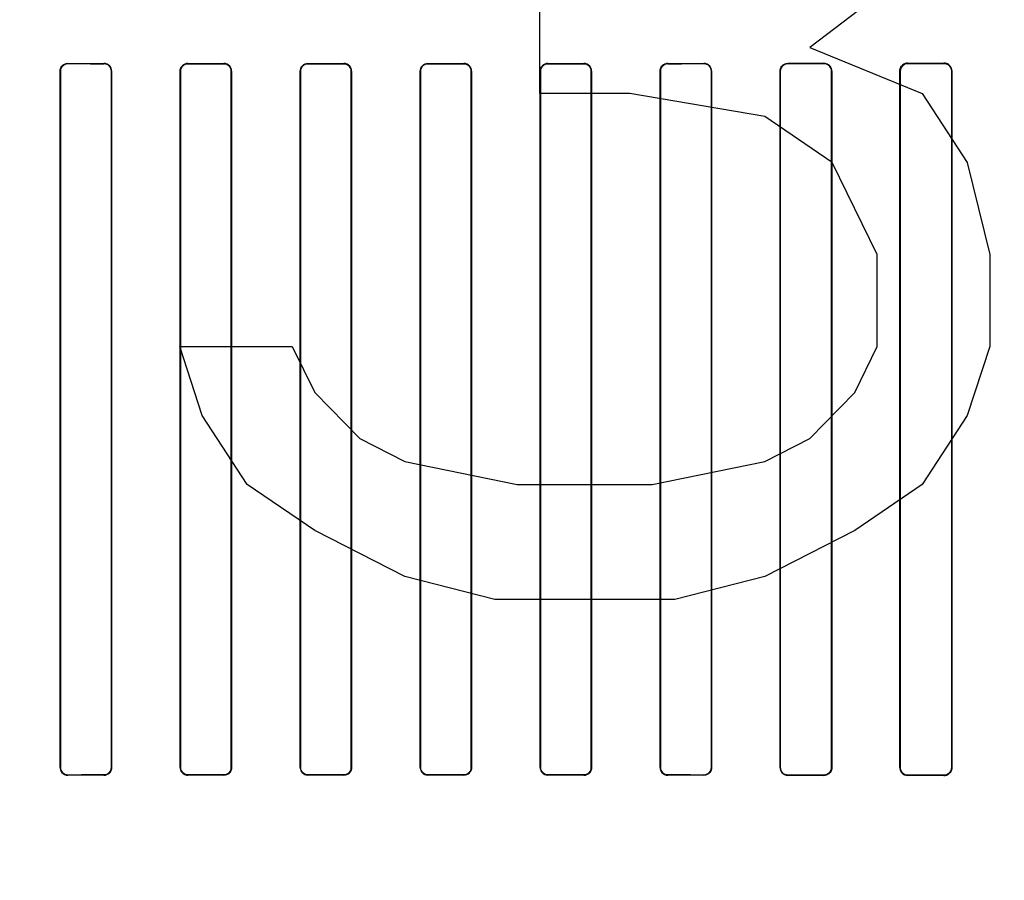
# Model space of a CAD drawing. Header units: millimetres. Extents: x 0 to 297, y 0 to 210.
# Tile 428 of 499: x 242.446 to 242.733, y 157.272 to 157.523. Entities that reach past the tile are written whole.
import ezdxf

# ---------------------------------------------------------------- set-up
doc = ezdxf.new("R2010")
doc.units = ezdxf.units.MM
doc.header["$LTSCALE"] = 16.335
doc.layers.get('0').update_dxf_attribs({"linetype": 'CONTINUOUS'})
for name, color, linetype in [('AXES_REF', 7, 'CONTINUOUS'), ('INTFCLR_1', 7, 'CONTINUOUS'), ('INTFCLR_72935', 7, 'CONTINUOUS')]:
    doc.layers.add(name, color=color, linetype=linetype)

msp = doc.modelspace()

# ---------------------------------------------------------------- linework, layer by layer
at = {"color": 7, "linetype": 'Continuous'}
for p, q in [((242.70297, 157.53492), (242.67672, 157.51482)), ((242.59797, 157.50141), (242.59797, 157.52822)), ((242.67672, 157.51482), (242.70954, 157.50141)), ((242.62422, 157.50141), (242.59797, 157.50141)), ((242.6636, 157.49471), (242.62422, 157.50141)), ((242.70954, 157.50141), (242.72266, 157.48131)), ((242.68329, 157.48131), (242.6636, 157.49471)), ((242.69641, 157.4545), (242.68329, 157.48131)), ((242.72266, 157.48131), (242.72922, 157.4545)), ((242.69641, 157.42769), (242.69641, 157.4545)), ((242.72922, 157.4545), (242.72922, 157.42769)), ((242.49954, 157.40758), (242.49297, 157.42769)), ((242.49297, 157.42769), (242.52579, 157.42769)), ((242.52579, 157.42769), (242.53235, 157.41428)), ((242.68985, 157.41428), (242.69641, 157.42769)), ((242.72922, 157.42769), (242.72266, 157.40758)), ((242.53235, 157.41428), (242.54547, 157.40088)), ((242.67672, 157.40088), (242.68985, 157.41428)), ((242.51266, 157.38748), (242.49954, 157.40758)), ((242.72266, 157.40758), (242.70954, 157.38748)), ((242.54547, 157.40088), (242.5586, 157.39418)), ((242.6636, 157.39418), (242.67672, 157.40088)), ((242.5586, 157.39418), (242.59141, 157.38748)), ((242.63079, 157.38748), (242.6636, 157.39418)), ((242.53235, 157.37407), (242.51266, 157.38748)), ((242.59141, 157.38748), (242.63079, 157.38748)), ((242.70954, 157.38748), (242.68985, 157.37407)), ((242.5586, 157.36067), (242.53235, 157.37407)), ((242.68985, 157.37407), (242.6636, 157.36067)), ((242.58485, 157.35396), (242.5586, 157.36067)), ((242.6636, 157.36067), (242.63735, 157.35396)), ((242.63735, 157.35396), (242.58485, 157.35396))]:
    msp.add_line(p, q, dxfattribs=at)
for radius in [6.78708, 6.7865, 6.74304]:
    msp.add_circle((241.48891, 154.71146), radius, dxfattribs=at)
for radius, start, end in [(6.72, 278.277129, 261.722871), (6.874, 113.082692, 346.830891)]:
    msp.add_arc((241.48891, 154.71146), radius, start, end, dxfattribs=at)
at = {"layer": 'AXES_REF', "color": 9, "linetype": 'Continuous'}
msp.add_circle((241.48891, 154.71146), 4.15, dxfattribs=at)
msp.add_arc((241.48891, 154.71146), 6.19116, 94.411812, 85.588188, dxfattribs=at)
at = {"layer": 'INTFCLR_1', "color": 9, "linetype": 'Continuous'}
for p, q in [((242.46036, 157.51015), (242.46036, 157.51022)), ((242.47086, 157.51021), (242.47086, 157.51014)), ((242.49536, 157.51012), (242.49536, 157.5102)), ((242.50586, 157.51019), (242.50586, 157.51012)), ((242.53036, 157.51011), (242.53036, 157.51018)), ((242.54086, 157.51018), (242.54086, 157.51011)), ((242.56536, 157.51011), (242.56536, 157.51018)), ((242.57586, 157.51018), (242.57586, 157.51011)), ((242.60036, 157.51012), (242.60036, 157.51019)), ((242.61086, 157.5102), (242.61086, 157.51012)), ((242.63536, 157.51014), (242.63536, 157.51021)), ((242.64586, 157.51022), (242.64586, 157.51015)), ((242.67036, 157.51017), (242.67036, 157.51025)), ((242.68086, 157.51026), (242.68086, 157.51018)), ((242.70536, 157.51022), (242.70536, 157.5103)), ((242.71586, 157.51031), (242.71586, 157.51023)), ((242.45809, 157.50795), (242.45816, 157.50795)), ((242.47304, 157.50795), (242.47311, 157.50795)), ((242.49311, 157.50795), (242.49319, 157.50795)), ((242.50802, 157.50795), (242.50809, 157.50795)), ((242.52813, 157.50795), (242.5282, 157.50795)), ((242.54301, 157.50795), (242.54308, 157.50795)), ((242.56313, 157.50795), (242.5632, 157.50795)), ((242.57801, 157.50795), (242.57809, 157.50795)), ((242.59812, 157.50795), (242.5982, 157.50795)), ((242.61303, 157.50795), (242.6131, 157.50795)), ((242.6331, 157.50795), (242.63318, 157.50795)), ((242.64805, 157.50795), (242.64813, 157.50795)), ((242.66807, 157.50795), (242.66814, 157.50795)), ((242.68309, 157.50795), (242.68317, 157.50795)), ((242.70302, 157.50795), (242.7031, 157.50795)), ((242.71814, 157.50795), (242.71822, 157.50795)), ((242.45816, 157.30495), (242.45809, 157.30495)), ((242.47311, 157.30495), (242.47304, 157.30495)), ((242.49319, 157.30495), (242.49311, 157.30495)), ((242.50809, 157.30495), (242.50802, 157.30495)), ((242.5282, 157.30495), (242.52813, 157.30495)), ((242.54308, 157.30495), (242.54301, 157.30495)), ((242.5632, 157.30495), (242.56313, 157.30495)), ((242.57809, 157.30495), (242.57801, 157.30495)), ((242.5982, 157.30495), (242.59812, 157.30495)), ((242.6131, 157.30495), (242.61303, 157.30495)), ((242.63318, 157.30495), (242.6331, 157.30495)), ((242.64813, 157.30495), (242.64805, 157.30495)), ((242.66814, 157.30495), (242.66807, 157.30495)), ((242.68317, 157.30495), (242.68309, 157.30495)), ((242.7031, 157.30495), (242.70302, 157.30495)), ((242.71822, 157.30495), (242.71814, 157.30495)), ((242.46036, 157.30269), (242.46036, 157.30276)), ((242.47086, 157.30277), (242.47086, 157.3027)), ((242.49536, 157.30271), (242.49536, 157.30279)), ((242.50586, 157.30279), (242.50586, 157.30272)), ((242.53036, 157.30273), (242.53036, 157.3028)), ((242.54086, 157.3028), (242.54086, 157.30273)), ((242.56536, 157.30273), (242.56536, 157.3028)), ((242.57586, 157.3028), (242.57586, 157.30273)), ((242.60036, 157.30272), (242.60036, 157.30279)), ((242.61086, 157.30279), (242.61086, 157.30271)), ((242.63536, 157.3027), (242.63536, 157.30277)), ((242.64586, 157.30276), (242.64586, 157.30269)), ((242.67036, 157.30266), (242.67036, 157.30274)), ((242.68086, 157.30273), (242.68086, 157.30265)), ((242.70536, 157.30261), (242.70536, 157.30269)), ((242.71586, 157.30268), (242.71586, 157.3026))]:
    msp.add_line(p, q, dxfattribs=at)
at = {"layer": 'INTFCLR_1', "color": 6, "linetype": 'Continuous'}
for p, q in [((242.45809, 157.50795), (242.45809, 157.30495)), ((242.45816, 157.50795), (242.45816, 157.30495)), ((242.47304, 157.30495), (242.47304, 157.50795)), ((242.47311, 157.30495), (242.47311, 157.50795)), ((242.49311, 157.50795), (242.49311, 157.30495)), ((242.49319, 157.50795), (242.49319, 157.30495)), ((242.50802, 157.30495), (242.50802, 157.50795)), ((242.50809, 157.30495), (242.50809, 157.50795)), ((242.52813, 157.50795), (242.52813, 157.30495)), ((242.5282, 157.50795), (242.5282, 157.30495)), ((242.54301, 157.30495), (242.54301, 157.50795)), ((242.54308, 157.30495), (242.54308, 157.50795)), ((242.56313, 157.50795), (242.56313, 157.30495)), ((242.5632, 157.50795), (242.5632, 157.30495)), ((242.57801, 157.30495), (242.57801, 157.50795)), ((242.57809, 157.30495), (242.57809, 157.50795)), ((242.59812, 157.50795), (242.59812, 157.30495)), ((242.5982, 157.50795), (242.5982, 157.30495)), ((242.61303, 157.30495), (242.61303, 157.50795)), ((242.6131, 157.30495), (242.6131, 157.50795)), ((242.6331, 157.50795), (242.6331, 157.30495)), ((242.63318, 157.50795), (242.63318, 157.30495)), ((242.64805, 157.30495), (242.64805, 157.50795)), ((242.64813, 157.30495), (242.64813, 157.50795)), ((242.66807, 157.50795), (242.66807, 157.30495)), ((242.66814, 157.50795), (242.66814, 157.30495)), ((242.68309, 157.30495), (242.68309, 157.50795)), ((242.68317, 157.30495), (242.68317, 157.50795)), ((242.70302, 157.50795), (242.70302, 157.30495)), ((242.7031, 157.50795), (242.7031, 157.30495)), ((242.71814, 157.30495), (242.71814, 157.50795)), ((242.71822, 157.30495), (242.71822, 157.50795))]:
    msp.add_line(p, q, dxfattribs=at)
for centre, major_axis, start_param, end_param in [((242.55311, 157.51145), (0.36509, 0), -1.827661, -1.798036), ((242.55311, 157.51145), (0.38609, 0), -1.8134, -1.785477), ((242.55311, 157.51145), (0.36509, 0), -1.729645, -1.700582), ((242.55311, 157.51145), (0.38609, 0), -1.720938, -1.693486), ((242.55311, 157.51145), (0.36509, 0), -1.633151, -1.604356), ((242.55311, 157.51145), (0.38609, 0), -1.629755, -1.60253), ((242.55311, 157.51145), (0.36509, 0), -1.537236, -1.508442), ((242.55311, 157.51145), (0.38609, 0), -1.539062, -1.511838), ((242.55311, 157.51145), (0.36509, 0), -1.441011, -1.411947), ((242.55311, 157.51145), (0.38609, 0), -1.448107, -1.420655), ((242.55311, 157.51145), (0.36509, 0), -1.343557, -1.313932), ((242.55311, 157.51145), (0.38609, 0), -1.356116, -1.328192), ((242.55311, 157.51145), (0.36509, 0), -1.243846, -1.213314), ((242.55311, 157.51145), (0.38609, 0), -1.262235, -1.233556), ((242.55311, 157.51145), (0.36509, 0), -1.140627, -1.108745), ((242.55311, 157.51145), (0.38609, 0), -1.165445, -1.135656), ((242.55311, 157.30145), (0.38609, 0), 1.785477, 1.8134), ((242.55311, 157.30145), (0.36509, 0), 1.798036, 1.827661), ((242.55311, 157.30145), (0.38609, 0), 1.693486, 1.720938), ((242.55311, 157.30145), (0.36509, 0), 1.700582, 1.729645), ((242.55311, 157.30145), (0.38609, 0), 1.60253, 1.629755), ((242.55311, 157.30145), (0.36509, 0), 1.604356, 1.633151), ((242.55311, 157.30145), (0.38609, 0), 1.511838, 1.539062), ((242.55311, 157.30145), (0.36509, 0), 1.508442, 1.537236), ((242.55311, 157.30145), (0.38609, 0), 1.420655, 1.448107), ((242.55311, 157.30145), (0.36509, 0), 1.411947, 1.441011), ((242.55311, 157.30145), (0.38609, 0), 1.328192, 1.356116), ((242.55311, 157.30145), (0.36509, 0), 1.313932, 1.343557), ((242.55311, 157.30145), (0.38609, 0), 1.233556, 1.262235), ((242.55311, 157.30145), (0.36509, 0), 1.213314, 1.243846), ((242.55311, 157.30145), (0.38609, 0), 1.135656, 1.165445), ((242.55311, 157.30145), (0.36509, 0), 1.108745, 1.140627)]:
    msp.add_ellipse(centre, major_axis=major_axis, ratio=0.003491, start_param=start_param, end_param=end_param, dxfattribs=at)
for points, knots in [([(242.45809, 157.50795), (242.45809, 157.50847), (242.4585, 157.50967), (242.45972, 157.51022), (242.46036, 157.51022)], [0, 0, 0, 0, 0.448931, 1, 1, 1, 1]), ([(242.46036, 157.51015), (242.45979, 157.51015), (242.45862, 157.50967), (242.45816, 157.50851), (242.45816, 157.50795)], [0, 0, 0, 0, 0.506253, 1, 1, 1, 1]), ([(242.47311, 157.50795), (242.47311, 157.50853), (242.47264, 157.50973), (242.47144, 157.51021), (242.47086, 157.51021)], [0, 0, 0, 0, 0.496563, 1, 1, 1, 1]), ([(242.47304, 157.50795), (242.47304, 157.50846), (242.47264, 157.50961), (242.47147, 157.51014), (242.47086, 157.51014)], [0, 0, 0, 0, 0.450447, 1, 1, 1, 1]), ([(242.49311, 157.50795), (242.49311, 157.50847), (242.49353, 157.50966), (242.49473, 157.5102), (242.49536, 157.5102)], [0, 0, 0, 0, 0.453611, 1, 1, 1, 1]), ([(242.49536, 157.51012), (242.4948, 157.51012), (242.49365, 157.50966), (242.49319, 157.5085), (242.49319, 157.50795)], [0, 0, 0, 0, 0.502967, 1, 1, 1, 1]), ([(242.50809, 157.50795), (242.50809, 157.50852), (242.50762, 157.50971), (242.50643, 157.51019), (242.50586, 157.51019)], [0, 0, 0, 0, 0.499539, 1, 1, 1, 1]), ([(242.50802, 157.50795), (242.50802, 157.50846), (242.50761, 157.5096), (242.50646, 157.51012), (242.50586, 157.51012)], [0, 0, 0, 0, 0.455659, 1, 1, 1, 1]), ([(242.52813, 157.50795), (242.52813, 157.50848), (242.52855, 157.50965), (242.52974, 157.51018), (242.53036, 157.51018)], [0, 0, 0, 0, 0.459315, 1, 1, 1, 1]), ([(242.53036, 157.51011), (242.52981, 157.51011), (242.52866, 157.50965), (242.5282, 157.5085), (242.5282, 157.50795)], [0, 0, 0, 0, 0.501233, 1, 1, 1, 1]), ([(242.54308, 157.50795), (242.54308, 157.50852), (242.54261, 157.50971), (242.54142, 157.51018), (242.54086, 157.51018)], [0, 0, 0, 0, 0.500819, 1, 1, 1, 1]), ([(242.54301, 157.50795), (242.54301, 157.50845), (242.54261, 157.50959), (242.54146, 157.51011), (242.54086, 157.51011)], [0, 0, 0, 0, 0.453813, 1, 1, 1, 1]), ([(242.56313, 157.50795), (242.56313, 157.50847), (242.56355, 157.50964), (242.56474, 157.51018), (242.56536, 157.51018)], [0, 0, 0, 0, 0.453711, 1, 1, 1, 1]), ([(242.56536, 157.51011), (242.56481, 157.51011), (242.56366, 157.50965), (242.5632, 157.5085), (242.5632, 157.50795)], [0, 0, 0, 0, 0.50096, 1, 1, 1, 1]), ([(242.57809, 157.50795), (242.57809, 157.50852), (242.57761, 157.50971), (242.57642, 157.51018), (242.57586, 157.51018)], [0, 0, 0, 0, 0.500481, 1, 1, 1, 1]), ([(242.57801, 157.50795), (242.57801, 157.50846), (242.5776, 157.5096), (242.57645, 157.51011), (242.57586, 157.51011)], [0, 0, 0, 0, 0.459192, 1, 1, 1, 1]), ([(242.59812, 157.50795), (242.59812, 157.50847), (242.59854, 157.50965), (242.59974, 157.51019), (242.60036, 157.51019)], [0, 0, 0, 0, 0.455466, 1, 1, 1, 1]), ([(242.60036, 157.51012), (242.5998, 157.51012), (242.59865, 157.50965), (242.5982, 157.5085), (242.5982, 157.50795)], [0, 0, 0, 0, 0.502135, 1, 1, 1, 1]), ([(242.6131, 157.50795), (242.6131, 157.50853), (242.61262, 157.50972), (242.61143, 157.5102), (242.61086, 157.5102)], [0, 0, 0, 0, 0.498498, 1, 1, 1, 1]), ([(242.61303, 157.50795), (242.61303, 157.50846), (242.61262, 157.5096), (242.61146, 157.51012), (242.61086, 157.51012)], [0, 0, 0, 0, 0.453787, 1, 1, 1, 1]), ([(242.6331, 157.50795), (242.6331, 157.50847), (242.63352, 157.50966), (242.63472, 157.51021), (242.63536, 157.51021)], [0, 0, 0, 0, 0.449916, 1, 1, 1, 1]), ([(242.63536, 157.51014), (242.63479, 157.51014), (242.63363, 157.50967), (242.63318, 157.50851), (242.63318, 157.50795)], [0, 0, 0, 0, 0.504817, 1, 1, 1, 1]), ([(242.64813, 157.50795), (242.64813, 157.50847), (242.64772, 157.50966), (242.6465, 157.51022), (242.64586, 157.51022)], [0, 0, 0, 0, 0.442114, 1, 1, 1, 1]), ([(242.64805, 157.50795), (242.64805, 157.50846), (242.64765, 157.50961), (242.64647, 157.51015), (242.64586, 157.51015)], [0, 0, 0, 0, 0.449607, 1, 1, 1, 1]), ([(242.66807, 157.50795), (242.66807, 157.50847), (242.66848, 157.50968), (242.66971, 157.51025), (242.67036, 157.51025)], [0, 0, 0, 0, 0.444674, 1, 1, 1, 1]), ([(242.67036, 157.51017), (242.66978, 157.51017), (242.6686, 157.50968), (242.66814, 157.50851), (242.66814, 157.50795)], [0, 0, 0, 0, 0.509134, 1, 1, 1, 1]), ([(242.68317, 157.50795), (242.68317, 157.50847), (242.68276, 157.50968), (242.68152, 157.51026), (242.68086, 157.51026)], [0, 0, 0, 0, 0.436745, 1, 1, 1, 1]), ([(242.68309, 157.50795), (242.68309, 157.50845), (242.68269, 157.50962), (242.6815, 157.51018), (242.68086, 157.51018)], [0, 0, 0, 0, 0.438001, 1, 1, 1, 1]), ([(242.70536, 157.5103), (242.7048, 157.5103), (242.70357, 157.50984), (242.70302, 157.50859), (242.70302, 157.50795)], [0, 0, 0, 0, 0.463766, 1, 1, 1, 1]), ([(242.70536, 157.51022), (242.7049, 157.51022), (242.70373, 157.50987), (242.7031, 157.50865), (242.7031, 157.50795)], [0, 0, 0, 0, 0.393954, 1, 1, 1, 1]), ([(242.71822, 157.50795), (242.71822, 157.50847), (242.71781, 157.50971), (242.71654, 157.51032), (242.71586, 157.51031)], [0, 0, 0, 0, 0.429291, 1, 1, 1, 1]), ([(242.71814, 157.50795), (242.71814, 157.50846), (242.71774, 157.50965), (242.71652, 157.51023), (242.71586, 157.51023)], [0, 0, 0, 0, 0.431437, 1, 1, 1, 1]), ([(242.45809, 157.30495), (242.45809, 157.30444), (242.4585, 157.30325), (242.45971, 157.30269), (242.46036, 157.30269)], [0, 0, 0, 0, 0.442115, 1, 1, 1, 1]), ([(242.45816, 157.30495), (242.45816, 157.30445), (242.45857, 157.3033), (242.45974, 157.30276), (242.46036, 157.30276)], [0, 0, 0, 0, 0.449607, 1, 1, 1, 1]), ([(242.47086, 157.30277), (242.47142, 157.30277), (242.47258, 157.30324), (242.47304, 157.3044), (242.47304, 157.30495)], [0, 0, 0, 0, 0.504817, 1, 1, 1, 1]), ([(242.47311, 157.30495), (242.47311, 157.30444), (242.4727, 157.30325), (242.47149, 157.3027), (242.47086, 157.3027)], [0, 0, 0, 0, 0.449916, 1, 1, 1, 1]), ([(242.49311, 157.30495), (242.49311, 157.30438), (242.49359, 157.30319), (242.49478, 157.30271), (242.49536, 157.30271)], [0, 0, 0, 0, 0.498499, 1, 1, 1, 1]), ([(242.49319, 157.30495), (242.49319, 157.30445), (242.49359, 157.30331), (242.49475, 157.30279), (242.49536, 157.30279)], [0, 0, 0, 0, 0.453787, 1, 1, 1, 1]), ([(242.50586, 157.30279), (242.50641, 157.30279), (242.50756, 157.30326), (242.50802, 157.30441), (242.50802, 157.30495)], [0, 0, 0, 0, 0.502137, 1, 1, 1, 1]), ([(242.50809, 157.30495), (242.50809, 157.30444), (242.50767, 157.30326), (242.50648, 157.30272), (242.50586, 157.30272)], [0, 0, 0, 0, 0.455466, 1, 1, 1, 1]), ([(242.52813, 157.30495), (242.52813, 157.30439), (242.5286, 157.3032), (242.52979, 157.30273), (242.53036, 157.30273)], [0, 0, 0, 0, 0.500481, 1, 1, 1, 1]), ([(242.5282, 157.30495), (242.5282, 157.30445), (242.52861, 157.30331), (242.52976, 157.3028), (242.53036, 157.3028)], [0, 0, 0, 0, 0.459192, 1, 1, 1, 1]), ([(242.54086, 157.3028), (242.54141, 157.3028), (242.54255, 157.30326), (242.54301, 157.30441), (242.54301, 157.30495)], [0, 0, 0, 0, 0.500961, 1, 1, 1, 1]), ([(242.54308, 157.30495), (242.54308, 157.30444), (242.54267, 157.30327), (242.54148, 157.30273), (242.54086, 157.30273)], [0, 0, 0, 0, 0.453711, 1, 1, 1, 1]), ([(242.56313, 157.30495), (242.56313, 157.30439), (242.56361, 157.3032), (242.56479, 157.30273), (242.56536, 157.30273)], [0, 0, 0, 0, 0.500819, 1, 1, 1, 1]), ([(242.5632, 157.30495), (242.5632, 157.30446), (242.5636, 157.30332), (242.56476, 157.3028), (242.56536, 157.3028)], [0, 0, 0, 0, 0.453813, 1, 1, 1, 1]), ([(242.57586, 157.3028), (242.57641, 157.3028), (242.57755, 157.30326), (242.57801, 157.30441), (242.57801, 157.30495)], [0, 0, 0, 0, 0.501232, 1, 1, 1, 1]), ([(242.57809, 157.30495), (242.57809, 157.30443), (242.57766, 157.30326), (242.57647, 157.30273), (242.57586, 157.30273)], [0, 0, 0, 0, 0.459316, 1, 1, 1, 1]), ([(242.59812, 157.30495), (242.59812, 157.30438), (242.5986, 157.3032), (242.59979, 157.30272), (242.60036, 157.30272)], [0, 0, 0, 0, 0.499537, 1, 1, 1, 1]), ([(242.5982, 157.30495), (242.5982, 157.30445), (242.5986, 157.30331), (242.59976, 157.30279), (242.60036, 157.30279)], [0, 0, 0, 0, 0.455659, 1, 1, 1, 1]), ([(242.61086, 157.30279), (242.61141, 157.30279), (242.61257, 157.30325), (242.61303, 157.3044), (242.61303, 157.30495)], [0, 0, 0, 0, 0.502968, 1, 1, 1, 1]), ([(242.6131, 157.30495), (242.6131, 157.30444), (242.61268, 157.30325), (242.61148, 157.30271), (242.61086, 157.30271)], [0, 0, 0, 0, 0.453611, 1, 1, 1, 1]), ([(242.6331, 157.30495), (242.6331, 157.30438), (242.63358, 157.30318), (242.63478, 157.3027), (242.63536, 157.3027)], [0, 0, 0, 0, 0.496563, 1, 1, 1, 1]), ([(242.63318, 157.30495), (242.63318, 157.30445), (242.63358, 157.3033), (242.63475, 157.30277), (242.63536, 157.30277)], [0, 0, 0, 0, 0.450447, 1, 1, 1, 1]), ([(242.64586, 157.30276), (242.64642, 157.30276), (242.64759, 157.30324), (242.64805, 157.3044), (242.64805, 157.30495)], [0, 0, 0, 0, 0.506254, 1, 1, 1, 1]), ([(242.64813, 157.30495), (242.64813, 157.30444), (242.64771, 157.30324), (242.64649, 157.30269), (242.64586, 157.30269)], [0, 0, 0, 0, 0.448932, 1, 1, 1, 1]), ([(242.66807, 157.30495), (242.66807, 157.30444), (242.66847, 157.30324), (242.6697, 157.30266), (242.67036, 157.30266)], [0, 0, 0, 0, 0.439306, 1, 1, 1, 1]), ([(242.66814, 157.30495), (242.66814, 157.30445), (242.66855, 157.30329), (242.66973, 157.30274), (242.67036, 157.30274)], [0, 0, 0, 0, 0.445822, 1, 1, 1, 1]), ([(242.68086, 157.30273), (242.68144, 157.30273), (242.68263, 157.30322), (242.68309, 157.3044), (242.68309, 157.30495)], [0, 0, 0, 0, 0.511254, 1, 1, 1, 1]), ([(242.68086, 157.30265), (242.6814, 157.30265), (242.68262, 157.30308), (242.68317, 157.30432), (242.68317, 157.30495)], [0, 0, 0, 0, 0.459212, 1, 1, 1, 1]), ([(242.70302, 157.30495), (242.70302, 157.30444), (242.70343, 157.30321), (242.70468, 157.30261), (242.70536, 157.30261)], [0, 0, 0, 0, 0.432833, 1, 1, 1, 1]), ([(242.7031, 157.30495), (242.7031, 157.30445), (242.70349, 157.30327), (242.70471, 157.30269), (242.70536, 157.30269)], [0, 0, 0, 0, 0.434514, 1, 1, 1, 1]), ([(242.71586, 157.30268), (242.71632, 157.30268), (242.7175, 157.30303), (242.71814, 157.30426), (242.71814, 157.30495)], [0, 0, 0, 0, 0.396505, 1, 1, 1, 1]), ([(242.71586, 157.3026), (242.71642, 157.30259), (242.71767, 157.30305), (242.71822, 157.30431), (242.71822, 157.30495)], [0, 0, 0, 0, 0.467061, 1, 1, 1, 1])]:
    msp.add_open_spline(points, degree=3, knots=knots, dxfattribs=at)
at = {"layer": 'INTFCLR_72935', "color": 9, "linetype": 'Continuous'}
for p, q in [((242.46036, 157.51022), (242.46036, 157.51015)), ((242.47086, 157.51014), (242.47086, 157.51021)), ((242.49536, 157.5102), (242.49536, 157.51012)), ((242.50586, 157.51012), (242.50586, 157.51019)), ((242.53036, 157.51018), (242.53036, 157.51011)), ((242.54086, 157.51011), (242.54086, 157.51018)), ((242.56536, 157.51018), (242.56536, 157.51011)), ((242.57586, 157.51011), (242.57586, 157.51018)), ((242.60036, 157.51019), (242.60036, 157.51012)), ((242.61086, 157.51012), (242.61086, 157.5102)), ((242.63536, 157.51021), (242.63536, 157.51014)), ((242.64586, 157.51015), (242.64586, 157.51022)), ((242.67036, 157.51025), (242.67036, 157.51017)), ((242.68086, 157.51018), (242.68086, 157.51026)), ((242.70536, 157.5103), (242.70536, 157.51022)), ((242.71586, 157.51023), (242.71586, 157.51031)), ((242.45816, 157.50795), (242.45809, 157.50795)), ((242.47311, 157.50795), (242.47304, 157.50795)), ((242.49319, 157.50795), (242.49311, 157.50795)), ((242.50809, 157.50795), (242.50802, 157.50795)), ((242.5282, 157.50795), (242.52813, 157.50795)), ((242.54308, 157.50795), (242.54301, 157.50795)), ((242.5632, 157.50795), (242.56313, 157.50795)), ((242.57809, 157.50795), (242.57801, 157.50795)), ((242.5982, 157.50795), (242.59812, 157.50795)), ((242.6131, 157.50795), (242.61303, 157.50795)), ((242.63318, 157.50795), (242.6331, 157.50795)), ((242.64813, 157.50795), (242.64805, 157.50795)), ((242.66814, 157.50795), (242.66807, 157.50795)), ((242.68317, 157.50795), (242.68309, 157.50795)), ((242.7031, 157.50795), (242.70302, 157.50795)), ((242.71822, 157.50795), (242.71814, 157.50795)), ((242.45809, 157.30495), (242.45816, 157.30495)), ((242.47304, 157.30495), (242.47311, 157.30495)), ((242.49311, 157.30495), (242.49319, 157.30495)), ((242.50802, 157.30495), (242.50809, 157.30495)), ((242.52813, 157.30495), (242.5282, 157.30495)), ((242.54301, 157.30495), (242.54308, 157.30495)), ((242.56313, 157.30495), (242.5632, 157.30495)), ((242.57801, 157.30495), (242.57809, 157.30495)), ((242.59812, 157.30495), (242.5982, 157.30495)), ((242.61303, 157.30495), (242.6131, 157.30495)), ((242.6331, 157.30495), (242.63318, 157.30495)), ((242.64805, 157.30495), (242.64813, 157.30495)), ((242.66807, 157.30495), (242.66814, 157.30495)), ((242.68309, 157.30495), (242.68317, 157.30495)), ((242.70302, 157.30495), (242.7031, 157.30495)), ((242.71814, 157.30495), (242.71822, 157.30495)), ((242.46036, 157.30276), (242.46036, 157.30269)), ((242.47086, 157.3027), (242.47086, 157.30277)), ((242.49536, 157.30279), (242.49536, 157.30271)), ((242.50586, 157.30272), (242.50586, 157.30279)), ((242.53036, 157.3028), (242.53036, 157.30273)), ((242.54086, 157.30273), (242.54086, 157.3028)), ((242.56536, 157.3028), (242.56536, 157.30273)), ((242.57586, 157.30273), (242.57586, 157.3028)), ((242.60036, 157.30279), (242.60036, 157.30272)), ((242.61086, 157.30271), (242.61086, 157.30279)), ((242.63536, 157.30277), (242.63536, 157.3027)), ((242.64586, 157.30269), (242.64586, 157.30276)), ((242.67036, 157.30274), (242.67036, 157.30266)), ((242.68086, 157.30265), (242.68086, 157.30273)), ((242.70536, 157.30269), (242.70536, 157.30261)), ((242.71586, 157.3026), (242.71586, 157.30268))]:
    msp.add_line(p, q, dxfattribs=at)
at = {"layer": 'INTFCLR_72935', "color": 6, "linetype": 'Continuous'}
for p, q in [((242.45809, 157.30495), (242.45809, 157.50795)), ((242.45816, 157.30495), (242.45816, 157.50795)), ((242.47304, 157.50795), (242.47304, 157.30495)), ((242.47311, 157.50795), (242.47311, 157.30495)), ((242.49311, 157.30495), (242.49311, 157.50795)), ((242.49319, 157.30495), (242.49319, 157.50795)), ((242.50802, 157.50795), (242.50802, 157.30495)), ((242.50809, 157.50795), (242.50809, 157.30495)), ((242.52813, 157.30495), (242.52813, 157.50795)), ((242.5282, 157.30495), (242.5282, 157.50795)), ((242.54301, 157.50795), (242.54301, 157.30495)), ((242.54308, 157.50795), (242.54308, 157.30495)), ((242.56313, 157.30495), (242.56313, 157.50795)), ((242.5632, 157.30495), (242.5632, 157.50795)), ((242.57801, 157.50795), (242.57801, 157.30495)), ((242.57809, 157.50795), (242.57809, 157.30495)), ((242.59812, 157.30495), (242.59812, 157.50795)), ((242.5982, 157.30495), (242.5982, 157.50795)), ((242.61303, 157.50795), (242.61303, 157.30495)), ((242.6131, 157.50795), (242.6131, 157.30495)), ((242.6331, 157.30495), (242.6331, 157.50795)), ((242.63318, 157.30495), (242.63318, 157.50795)), ((242.64805, 157.50795), (242.64805, 157.30495)), ((242.64813, 157.50795), (242.64813, 157.30495)), ((242.66807, 157.30495), (242.66807, 157.50795)), ((242.66814, 157.30495), (242.66814, 157.50795)), ((242.68309, 157.50795), (242.68309, 157.30495)), ((242.68317, 157.50795), (242.68317, 157.30495)), ((242.70302, 157.30495), (242.70302, 157.50795)), ((242.7031, 157.30495), (242.7031, 157.50795)), ((242.71814, 157.50795), (242.71814, 157.30495)), ((242.71822, 157.50795), (242.71822, 157.30495))]:
    msp.add_line(p, q, dxfattribs=at)
for centre, major_axis, start_param, end_param in [((242.55311, 157.51145), (0.36509, 0), -1.827661, -1.798036), ((242.55311, 157.51145), (0.38609, 0), -1.8134, -1.785477), ((242.55311, 157.51145), (0.36509, 0), -1.729645, -1.700582), ((242.55311, 157.51145), (0.38609, 0), -1.720938, -1.693486), ((242.55311, 157.51145), (0.36509, 0), -1.633151, -1.604356), ((242.55311, 157.51145), (0.38609, 0), -1.629755, -1.60253), ((242.55311, 157.51145), (0.36509, 0), -1.537236, -1.508442), ((242.55311, 157.51145), (0.38609, 0), -1.539062, -1.511838), ((242.55311, 157.51145), (0.36509, 0), -1.441011, -1.411947), ((242.55311, 157.51145), (0.38609, 0), -1.448107, -1.420655), ((242.55311, 157.51145), (0.36509, 0), -1.343557, -1.313932), ((242.55311, 157.51145), (0.38609, 0), -1.356116, -1.328192), ((242.55311, 157.51145), (0.36509, 0), -1.243846, -1.213314), ((242.55311, 157.51145), (0.38609, 0), -1.262235, -1.233556), ((242.55311, 157.51145), (0.36509, 0), -1.140627, -1.108745), ((242.55311, 157.51145), (0.38609, 0), -1.165445, -1.135656), ((242.55311, 157.30145), (0.38609, 0), 1.785477, 1.8134), ((242.55311, 157.30145), (0.36509, 0), 1.798036, 1.827661), ((242.55311, 157.30145), (0.38609, 0), 1.693486, 1.720938), ((242.55311, 157.30145), (0.36509, 0), 1.700582, 1.729645), ((242.55311, 157.30145), (0.38609, 0), 1.60253, 1.629755), ((242.55311, 157.30145), (0.36509, 0), 1.604356, 1.633151), ((242.55311, 157.30145), (0.38609, 0), 1.511838, 1.539062), ((242.55311, 157.30145), (0.36509, 0), 1.508442, 1.537236), ((242.55311, 157.30145), (0.38609, 0), 1.420655, 1.448107), ((242.55311, 157.30145), (0.36509, 0), 1.411947, 1.441011), ((242.55311, 157.30145), (0.38609, 0), 1.328192, 1.356116), ((242.55311, 157.30145), (0.36509, 0), 1.313932, 1.343557), ((242.55311, 157.30145), (0.38609, 0), 1.233556, 1.262235), ((242.55311, 157.30145), (0.36509, 0), 1.213314, 1.243846), ((242.55311, 157.30145), (0.38609, 0), 1.135656, 1.165445), ((242.55311, 157.30145), (0.36509, 0), 1.108745, 1.140627)]:
    msp.add_ellipse(centre, major_axis=major_axis, ratio=0.003491, start_param=start_param, end_param=end_param, dxfattribs=at)
for points, knots in [([(242.45809, 157.50795), (242.45809, 157.50847), (242.4585, 157.50966), (242.45971, 157.51022), (242.46036, 157.51022)], [0, 0, 0, 0, 0.442114, 1, 1, 1, 1]), ([(242.45816, 157.50795), (242.45816, 157.50846), (242.45857, 157.50961), (242.45974, 157.51015), (242.46036, 157.51015)], [0, 0, 0, 0, 0.449607, 1, 1, 1, 1]), ([(242.47311, 157.50795), (242.47311, 157.50847), (242.4727, 157.50966), (242.47149, 157.51021), (242.47086, 157.51021)], [0, 0, 0, 0, 0.449916, 1, 1, 1, 1]), ([(242.47086, 157.51014), (242.47142, 157.51014), (242.47258, 157.50966), (242.47304, 157.5085), (242.47304, 157.50795)], [0, 0, 0, 0, 0.508383, 1, 1, 1, 1]), ([(242.49536, 157.5102), (242.49477, 157.5102), (242.49358, 157.50971), (242.49311, 157.50852), (242.49311, 157.50795)], [0, 0, 0, 0, 0.509349, 1, 1, 1, 1]), ([(242.49319, 157.50795), (242.49319, 157.50846), (242.49359, 157.5096), (242.49475, 157.51012), (242.49536, 157.51012)], [0, 0, 0, 0, 0.453787, 1, 1, 1, 1]), ([(242.50809, 157.50795), (242.50809, 157.50847), (242.50767, 157.50965), (242.50648, 157.51019), (242.50586, 157.51019)], [0, 0, 0, 0, 0.455466, 1, 1, 1, 1]), ([(242.50586, 157.51012), (242.50642, 157.51012), (242.50757, 157.50964), (242.50802, 157.5085), (242.50802, 157.50795)], [0, 0, 0, 0, 0.510179, 1, 1, 1, 1]), ([(242.53036, 157.51018), (242.52977, 157.51018), (242.52859, 157.50969), (242.52813, 157.50851), (242.52813, 157.50795)], [0, 0, 0, 0, 0.511746, 1, 1, 1, 1]), ([(242.5282, 157.50795), (242.5282, 157.50846), (242.52861, 157.5096), (242.52976, 157.51011), (242.53036, 157.51011)], [0, 0, 0, 0, 0.459192, 1, 1, 1, 1]), ([(242.54308, 157.50795), (242.54308, 157.50847), (242.54267, 157.50964), (242.54148, 157.51018), (242.54086, 157.51018)], [0, 0, 0, 0, 0.453711, 1, 1, 1, 1]), ([(242.54086, 157.51011), (242.54141, 157.51011), (242.54256, 157.50964), (242.54301, 157.5085), (242.54301, 157.50795)], [0, 0, 0, 0, 0.506381, 1, 1, 1, 1]), ([(242.56536, 157.51018), (242.56478, 157.51018), (242.5636, 157.5097), (242.56313, 157.50852), (242.56313, 157.50795)], [0, 0, 0, 0, 0.506297, 1, 1, 1, 1]), ([(242.5632, 157.50795), (242.5632, 157.50845), (242.5636, 157.50959), (242.56476, 157.51011), (242.56536, 157.51011)], [0, 0, 0, 0, 0.453813, 1, 1, 1, 1]), ([(242.57809, 157.50795), (242.57809, 157.50848), (242.57766, 157.50965), (242.57647, 157.51018), (242.57586, 157.51018)], [0, 0, 0, 0, 0.459315, 1, 1, 1, 1]), ([(242.57586, 157.51011), (242.57642, 157.51011), (242.57757, 157.50963), (242.57801, 157.50849), (242.57801, 157.50795)], [0, 0, 0, 0, 0.511587, 1, 1, 1, 1]), ([(242.60036, 157.51019), (242.59977, 157.51019), (242.59858, 157.5097), (242.59812, 157.50851), (242.59812, 157.50795)], [0, 0, 0, 0, 0.510275, 1, 1, 1, 1]), ([(242.5982, 157.50795), (242.5982, 157.50846), (242.5986, 157.5096), (242.59976, 157.51012), (242.60036, 157.51012)], [0, 0, 0, 0, 0.455659, 1, 1, 1, 1]), ([(242.6131, 157.50795), (242.6131, 157.50847), (242.61268, 157.50966), (242.61148, 157.5102), (242.61086, 157.5102)], [0, 0, 0, 0, 0.453611, 1, 1, 1, 1]), ([(242.61086, 157.51012), (242.61142, 157.51012), (242.61257, 157.50965), (242.61303, 157.5085), (242.61303, 157.50795)], [0, 0, 0, 0, 0.509046, 1, 1, 1, 1]), ([(242.63536, 157.51021), (242.63477, 157.51021), (242.63357, 157.50972), (242.6331, 157.50852), (242.6331, 157.50795)], [0, 0, 0, 0, 0.508852, 1, 1, 1, 1]), ([(242.63318, 157.50795), (242.63318, 157.50846), (242.63358, 157.50961), (242.63475, 157.51014), (242.63536, 157.51014)], [0, 0, 0, 0, 0.450447, 1, 1, 1, 1]), ([(242.64813, 157.50795), (242.64813, 157.50847), (242.64771, 157.50967), (242.64649, 157.51022), (242.64586, 157.51022)], [0, 0, 0, 0, 0.448931, 1, 1, 1, 1]), ([(242.64586, 157.51015), (242.64643, 157.51015), (242.6476, 157.50966), (242.64805, 157.5085), (242.64805, 157.50795)], [0, 0, 0, 0, 0.512262, 1, 1, 1, 1]), ([(242.66807, 157.50795), (242.66807, 157.50847), (242.66847, 157.50967), (242.6697, 157.51025), (242.67036, 157.51025)], [0, 0, 0, 0, 0.439306, 1, 1, 1, 1]), ([(242.66814, 157.50795), (242.66814, 157.50846), (242.66855, 157.50962), (242.66973, 157.51017), (242.67036, 157.51017)], [0, 0, 0, 0, 0.445822, 1, 1, 1, 1]), ([(242.68317, 157.50795), (242.68317, 157.50848), (242.68275, 157.50969), (242.68151, 157.51026), (242.68086, 157.51026)], [0, 0, 0, 0, 0.443145, 1, 1, 1, 1]), ([(242.68086, 157.51018), (242.68131, 157.51018), (242.68247, 157.50984), (242.68309, 157.50864), (242.68309, 157.50795)], [0, 0, 0, 0, 0.397667, 1, 1, 1, 1]), ([(242.70302, 157.50795), (242.70302, 157.50847), (242.70343, 157.5097), (242.70468, 157.5103), (242.70536, 157.5103)], [0, 0, 0, 0, 0.432834, 1, 1, 1, 1]), ([(242.7031, 157.50795), (242.7031, 157.50846), (242.7035, 157.50965), (242.70471, 157.51022), (242.70536, 157.51022)], [0, 0, 0, 0, 0.438506, 1, 1, 1, 1]), ([(242.71822, 157.50795), (242.71822, 157.50848), (242.71781, 157.50972), (242.71654, 157.51032), (242.71586, 157.51031)], [0, 0, 0, 0, 0.434167, 1, 1, 1, 1]), ([(242.71586, 157.51023), (242.71633, 157.51023), (242.71752, 157.50987), (242.71814, 157.50865), (242.71814, 157.50795)], [0, 0, 0, 0, 0.404562, 1, 1, 1, 1]), ([(242.45809, 157.30495), (242.45809, 157.30444), (242.4585, 157.30324), (242.45972, 157.30269), (242.46036, 157.30269)], [0, 0, 0, 0, 0.448932, 1, 1, 1, 1]), ([(242.46036, 157.30276), (242.45978, 157.30276), (242.45862, 157.30325), (242.45816, 157.30441), (242.45816, 157.30495)], [0, 0, 0, 0, 0.512262, 1, 1, 1, 1]), ([(242.47304, 157.30495), (242.47304, 157.30445), (242.47264, 157.3033), (242.47147, 157.30277), (242.47086, 157.30277)], [0, 0, 0, 0, 0.450447, 1, 1, 1, 1]), ([(242.47086, 157.3027), (242.47144, 157.3027), (242.47264, 157.30319), (242.47311, 157.30439), (242.47311, 157.30495)], [0, 0, 0, 0, 0.508852, 1, 1, 1, 1]), ([(242.49311, 157.30495), (242.49311, 157.30444), (242.49353, 157.30325), (242.49473, 157.30271), (242.49536, 157.30271)], [0, 0, 0, 0, 0.453611, 1, 1, 1, 1]), ([(242.49536, 157.30279), (242.49479, 157.30279), (242.49364, 157.30326), (242.49319, 157.30441), (242.49319, 157.30495)], [0, 0, 0, 0, 0.509046, 1, 1, 1, 1]), ([(242.50802, 157.30495), (242.50802, 157.30445), (242.50761, 157.30331), (242.50646, 157.30279), (242.50586, 157.30279)], [0, 0, 0, 0, 0.455659, 1, 1, 1, 1]), ([(242.50586, 157.30272), (242.50644, 157.30272), (242.50763, 157.30321), (242.50809, 157.3044), (242.50809, 157.30495)], [0, 0, 0, 0, 0.510275, 1, 1, 1, 1]), ([(242.52813, 157.30495), (242.52813, 157.30443), (242.52855, 157.30326), (242.52974, 157.30273), (242.53036, 157.30273)], [0, 0, 0, 0, 0.459316, 1, 1, 1, 1]), ([(242.53036, 157.3028), (242.52979, 157.3028), (242.52865, 157.30327), (242.5282, 157.30442), (242.5282, 157.30495)], [0, 0, 0, 0, 0.511587, 1, 1, 1, 1]), ([(242.54301, 157.30495), (242.54301, 157.30446), (242.54261, 157.30332), (242.54146, 157.3028), (242.54086, 157.3028)], [0, 0, 0, 0, 0.453813, 1, 1, 1, 1]), ([(242.54086, 157.30273), (242.54143, 157.30273), (242.54262, 157.30321), (242.54308, 157.30439), (242.54308, 157.30495)], [0, 0, 0, 0, 0.506297, 1, 1, 1, 1]), ([(242.56313, 157.30495), (242.56313, 157.30444), (242.56355, 157.30327), (242.56474, 157.30273), (242.56536, 157.30273)], [0, 0, 0, 0, 0.453711, 1, 1, 1, 1]), ([(242.56536, 157.3028), (242.5648, 157.3028), (242.56365, 157.30327), (242.5632, 157.30441), (242.5632, 157.30495)], [0, 0, 0, 0, 0.506381, 1, 1, 1, 1]), ([(242.57801, 157.30495), (242.57801, 157.30445), (242.5776, 157.30331), (242.57645, 157.3028), (242.57586, 157.3028)], [0, 0, 0, 0, 0.459192, 1, 1, 1, 1]), ([(242.57586, 157.30273), (242.57644, 157.30273), (242.57763, 157.30322), (242.57809, 157.3044), (242.57809, 157.30495)], [0, 0, 0, 0, 0.511746, 1, 1, 1, 1]), ([(242.59812, 157.30495), (242.59812, 157.30444), (242.59854, 157.30326), (242.59974, 157.30272), (242.60036, 157.30272)], [0, 0, 0, 0, 0.455466, 1, 1, 1, 1]), ([(242.60036, 157.30279), (242.59979, 157.30279), (242.59864, 157.30327), (242.5982, 157.30441), (242.5982, 157.30495)], [0, 0, 0, 0, 0.510179, 1, 1, 1, 1]), ([(242.61303, 157.30495), (242.61303, 157.30445), (242.61262, 157.30331), (242.61146, 157.30279), (242.61086, 157.30279)], [0, 0, 0, 0, 0.453787, 1, 1, 1, 1]), ([(242.61086, 157.30271), (242.61144, 157.30271), (242.61263, 157.3032), (242.6131, 157.30439), (242.6131, 157.30495)], [0, 0, 0, 0, 0.509349, 1, 1, 1, 1]), ([(242.6331, 157.30495), (242.6331, 157.30444), (242.63352, 157.30325), (242.63472, 157.3027), (242.63536, 157.3027)], [0, 0, 0, 0, 0.449916, 1, 1, 1, 1]), ([(242.63536, 157.30277), (242.63479, 157.30277), (242.63363, 157.30325), (242.63318, 157.30441), (242.63318, 157.30495)], [0, 0, 0, 0, 0.508383, 1, 1, 1, 1]), ([(242.64813, 157.30495), (242.64813, 157.30444), (242.64772, 157.30325), (242.6465, 157.30269), (242.64586, 157.30269)], [0, 0, 0, 0, 0.442115, 1, 1, 1, 1]), ([(242.64805, 157.30495), (242.64805, 157.30445), (242.64765, 157.3033), (242.64647, 157.30276), (242.64586, 157.30276)], [0, 0, 0, 0, 0.449607, 1, 1, 1, 1]), ([(242.66807, 157.30495), (242.66807, 157.30444), (242.66848, 157.30323), (242.66971, 157.30266), (242.67036, 157.30266)], [0, 0, 0, 0, 0.444674, 1, 1, 1, 1]), ([(242.67036, 157.30274), (242.66978, 157.30274), (242.6686, 157.30323), (242.66814, 157.3044), (242.66814, 157.30495)], [0, 0, 0, 0, 0.512924, 1, 1, 1, 1]), ([(242.68317, 157.30495), (242.68317, 157.30444), (242.68276, 157.30323), (242.68152, 157.30265), (242.68086, 157.30265)], [0, 0, 0, 0, 0.436747, 1, 1, 1, 1]), ([(242.68309, 157.30495), (242.68309, 157.30445), (242.68268, 157.30328), (242.68149, 157.30273), (242.68086, 157.30273)], [0, 0, 0, 0, 0.443691, 1, 1, 1, 1]), ([(242.70302, 157.30495), (242.70302, 157.30443), (242.70343, 157.30321), (242.70468, 157.30261), (242.70536, 157.30261)], [0, 0, 0, 0, 0.43647, 1, 1, 1, 1]), ([(242.70536, 157.30269), (242.7049, 157.30269), (242.70372, 157.30305), (242.7031, 157.30427), (242.7031, 157.30495)], [0, 0, 0, 0, 0.400765, 1, 1, 1, 1]), ([(242.71822, 157.30495), (242.71822, 157.30444), (242.71781, 157.3032), (242.71654, 157.30259), (242.71586, 157.3026)], [0, 0, 0, 0, 0.429291, 1, 1, 1, 1]), ([(242.71814, 157.30495), (242.71814, 157.30445), (242.71774, 157.30325), (242.71651, 157.30268), (242.71586, 157.30268)], [0, 0, 0, 0, 0.436653, 1, 1, 1, 1])]:
    msp.add_open_spline(points, degree=3, knots=knots, dxfattribs=at)

doc.saveas('drawing.dxf')
